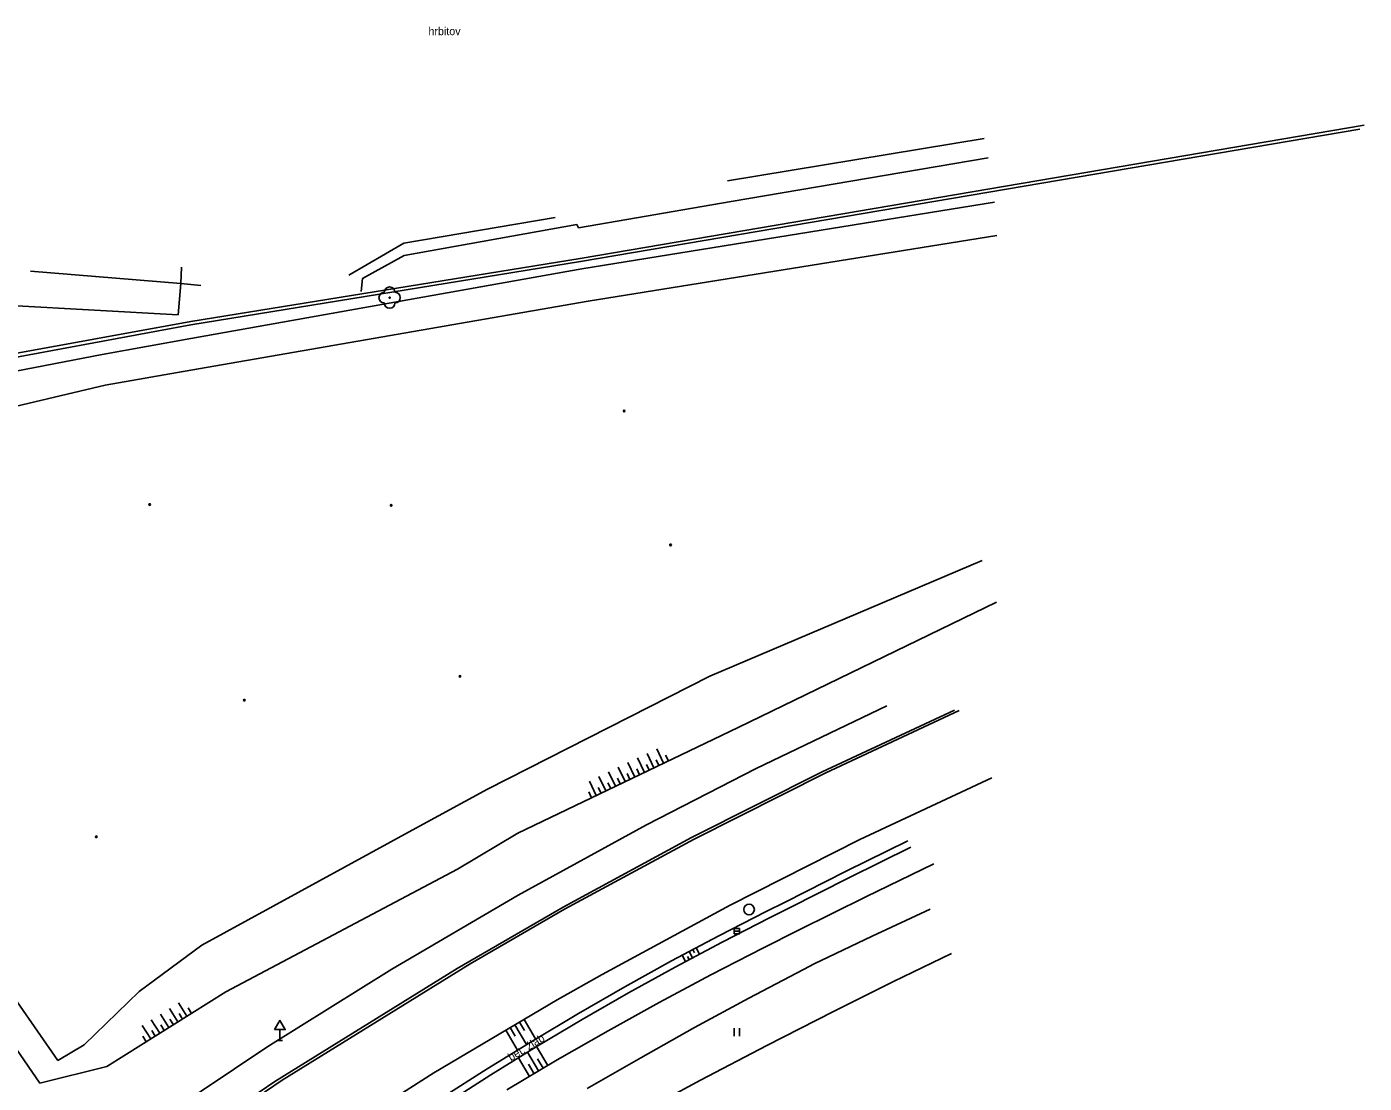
# Model space of a CAD drawing. Extents: x -539515 to -538098, y -1182060 to -1180157.
# Drawn here: x -538452.9 to -538327.5, y -1180502.6 to -1180403.6 of the extents above; entities that cross this region are included whole.
import ezdxf

# ---------------------------------------------------------------- set-up
doc = ezdxf.new("R2010")
doc.units = 0
for name, color, linetype in [('Vrstva 1', 7, 'Continuous'), ('Vrstva 13', 7, 'Continuous'), ('Vrstva 20', 7, 'Continuous'), ('Vrstva 22', 7, 'Continuous'), ('Vrstva 27', 7, 'Continuous'), ('Vrstva 29', 7, 'Continuous'), ('Vrstva 34', 7, 'Continuous'), ('Vrstva 36', 7, 'Continuous'), ('Vrstva 41', 7, 'Continuous'), ('Vrstva 68', 7, 'Continuous'), ('Vrstva 88', 7, 'Continuous')]:
    doc.layers.add(name, color=color, linetype=linetype)

msp = doc.modelspace()

# ---------------------------------------------------------------- linework, layer by layer
at = {"layer": 'Vrstva 1'}
msp.add_line((-538449.97, -1180500.49), (-538460.66, -1180485.1), dxfattribs=at)
at = {"layer": 'Vrstva 13'}
for p, q in [((-538387.21, -1180418), (-538363.14, -1180414.05)), ((-538386.87, -1180419.95), (-538362.77, -1180415.84)), ((-538401.19, -1180422.43), (-538386.87, -1180419.95)), ((-538417.54, -1180423.86), (-538403.38, -1180421.44)), ((-538417.51, -1180425.01), (-538401.33, -1180422.09)), ((-538401.33, -1180422.09), (-538401.19, -1180422.43)), ((-538422.72, -1180426.86), (-538417.54, -1180423.86)), ((-538438.44, -1180427.65), (-538438.38, -1180426.1)), ((-538438.44, -1180427.65), (-538436.57, -1180427.82)), ((-538384.52, -1180473.12), (-538372.291, -1180467.227)), ((-538378.002, -1180473.519), (-538365.492, -1180467.67)), ((-538394.793, -1180478.388), (-538384.52, -1180473.12)), ((-538390.339, -1180479.727), (-538378.002, -1180473.519)), ((-538406.831, -1180484.974), (-538394.793, -1180478.388)), ((-538402.49, -1180486.29), (-538390.339, -1180479.727)), ((-538376.082, -1180482.732), (-538370.307, -1180479.89)), ((-538375.786, -1180483.322), (-538370.015, -1180480.481)), ((-538381.816, -1180485.644), (-538376.082, -1180482.732)), ((-538381.521, -1180486.235), (-538375.786, -1180483.322)), ((-538418.671, -1180491.909), (-538406.831, -1180484.974)), ((-538383.582, -1180486.523), (-538381.816, -1180485.644)), ((-538411.326, -1180491.417), (-538402.49, -1180486.29)), ((-538388.036, -1180488.803), (-538383.582, -1180486.523)), ((-538383.265, -1180487.103), (-538381.521, -1180486.235)), ((-538392.453, -1180491.154), (-538388.036, -1180488.803)), ((-538430.304, -1180499.185), (-538418.671, -1180491.909)), ((-538428.965, -1180502.343), (-538411.326, -1180491.417)), ((-538396.832, -1180493.575), (-538392.453, -1180491.154)), ((-538396.502, -1180494.146), (-538392.127, -1180491.728)), ((-538401.172, -1180496.066), (-538396.832, -1180493.575)), ((-538405.471, -1180498.625), (-538401.172, -1180496.066)), ((-538441.721, -1180506.798), (-538430.304, -1180499.185)), ((-538409.729, -1180501.254), (-538405.471, -1180498.625)), ((-538413.944, -1180503.95), (-538409.729, -1180501.254)), ((-538446.17, -1180513.94), (-538428.965, -1180502.343))]:
    msp.add_line(p, q, dxfattribs=at)
for points in [[(-538421.56, -1180428.4), (-538421.41, -1180427.16), (-538417.51, -1180425.01)], [(-538392.127, -1180491.728), (-538387.715, -1180489.38), (-538383.265, -1180487.103)], [(-538405.132, -1180499.192), (-538400.837, -1180496.634), (-538396.502, -1180494.146)], [(-538413.596, -1180504.51), (-538409.385, -1180501.817), (-538405.132, -1180499.192)]]:
    msp.add_lwpolyline(points, dxfattribs=at)
at = {"layer": 'Vrstva 20'}
for centre, radius in [((-538396.9, -1180439.59), 0.075), ((-538396.9, -1180439.59), 0.0204), ((-538441.38, -1180448.36), 0.075), ((-538441.38, -1180448.36), 0.0204), ((-538418.74, -1180448.44), 0.075), ((-538418.74, -1180448.44), 0.0204), ((-538392.55, -1180452.14), 0.075), ((-538392.55, -1180452.14), 0.0204), ((-538412.28, -1180464.47), 0.075), ((-538412.28, -1180464.47), 0.0204), ((-538432.5, -1180466.7), 0.075), ((-538432.5, -1180466.7), 0.0204), ((-538446.38, -1180479.51), 0.075), ((-538446.38, -1180479.51), 0.0204)]:
    msp.add_circle(centre, radius, dxfattribs=at)
at = {"layer": 'Vrstva 22'}
msp.add_circle((-538418.88, -1180428.961), 0.05, dxfattribs=at)
for centre, start, end in [((-538418.88, -1180428.461), 0, 180), ((-538419.38, -1180428.961), 90, 270), ((-538418.38, -1180428.961), 270, 90), ((-538418.88, -1180429.461), 180, 0)]:
    msp.add_arc(centre, 0.5, start, end, dxfattribs=at)
at = {"layer": 'Vrstva 27'}
for p, q in [((-538394.103, -1180473.042), (-538394.751, -1180471.69)), ((-538393.201, -1180472.61), (-538393.849, -1180471.257)), ((-538392.75, -1180472.394), (-538393.01, -1180471.853)), ((-538396.809, -1180474.339), (-538397.457, -1180472.986)), ((-538395.907, -1180473.907), (-538396.555, -1180472.554)), ((-538395.456, -1180473.69), (-538395.715, -1180473.149)), ((-538395.005, -1180473.474), (-538395.653, -1180472.122)), ((-538394.554, -1180473.258), (-538394.813, -1180472.717)), ((-538393.652, -1180472.826), (-538393.911, -1180472.285)), ((-538399.514, -1180475.635), (-538400.162, -1180474.282)), ((-538398.612, -1180475.203), (-538399.26, -1180473.85)), ((-538398.161, -1180474.987), (-538398.421, -1180474.446)), ((-538397.71, -1180474.771), (-538398.359, -1180473.418)), ((-538397.259, -1180474.555), (-538397.519, -1180474.014)), ((-538396.358, -1180474.123), (-538396.617, -1180473.582)), ((-538399.965, -1180475.851), (-538400.224, -1180475.31)), ((-538399.063, -1180475.419), (-538399.322, -1180474.878)), ((-538386.6, -1180488.36), (-538386.1, -1180488.36)), ((-538391.147, -1180491.206), (-538391.46, -1180490.617)), ((-538390.816, -1180491.03), (-538390.973, -1180490.735)), ((-538390.484, -1180490.854), (-538390.799, -1180490.263)), ((-538390.311, -1180490.382), (-538390.469, -1180490.086)), ((-538389.822, -1180490.501), (-538390.137, -1180489.91)), ((-538438.729, -1180496.867), (-538439.526, -1180495.596)), ((-538437.882, -1180496.336), (-538438.678, -1180495.065)), ((-538437.458, -1180496.07), (-538437.777, -1180495.562)), ((-538440.424, -1180497.929), (-538441.221, -1180496.657)), ((-538439.577, -1180497.398), (-538440.373, -1180496.126)), ((-538439.153, -1180497.132), (-538439.472, -1180496.624)), ((-538438.306, -1180496.601), (-538438.624, -1180496.093)), ((-538406.713, -1180496.888), (-538406.246, -1180497.678)), ((-538406.282, -1180496.632), (-538405.202, -1180498.463)), ((-538441.272, -1180498.46), (-538442.068, -1180497.188)), ((-538441.695, -1180498.725), (-538442.014, -1180498.217)), ((-538440.848, -1180498.194), (-538441.166, -1180497.686)), ((-538440, -1180497.663), (-538440.319, -1180497.155)), ((-538408.003, -1180497.653), (-538406.911, -1180499.504)), ((-538407.573, -1180497.398), (-538407.104, -1180498.192)), ((-538407.143, -1180497.142), (-538406.057, -1180498.981)), ((-538404.055, -1180500.958), (-538405.109, -1180499.178)), ((-538405.776, -1180501.977), (-538406.817, -1180500.22)), ((-538404.916, -1180501.467), (-538405.964, -1180499.698)), ((-538404.485, -1180501.212), (-538405.011, -1180500.325)), ((-538405.346, -1180501.722), (-538405.868, -1180500.84))]:
    msp.add_line(p, q, dxfattribs=at)
msp.add_lwpolyline([(-538386.6, -1180488.61), (-538386.1, -1180488.61), (-538386.1, -1180488.11), (-538386.6, -1180488.11)], close=True, dxfattribs=at)
msp.add_circle((-538385.19, -1180486.33), 0.5, dxfattribs=at)
at = {"layer": 'Vrstva 29'}
for p, q in [((-538388.87, -1180464.45), (-538363.33, -1180453.61)), ((-538362.01, -1180457.51), (-538386.21, -1180469.26)), ((-538409.7, -1180475.04), (-538388.87, -1180464.45)), ((-538386.21, -1180469.26), (-538406.87, -1180479.16)), ((-538416.42, -1180478.7), (-538409.7, -1180475.04)), ((-538436.49, -1180489.68), (-538416.42, -1180478.7)), ((-538406.87, -1180479.16), (-538412.53, -1180482.53)), ((-538412.53, -1180482.53), (-538434.25, -1180494.06)), ((-538374.239, -1180485.129), (-538367.872, -1180482.049)), ((-538380.57, -1180488.28), (-538374.239, -1180485.129)), ((-538451.68, -1180502.6), (-538462.7, -1180486.6)), ((-538373.666, -1180488.823), (-538368.217, -1180486.288)), ((-538383.887, -1180489.941), (-538380.57, -1180488.28)), ((-538379.08, -1180491.43), (-538373.666, -1180488.823)), ((-538442.37, -1180494.01), (-538436.49, -1180489.68)), ((-538388.766, -1180492.459), (-538383.887, -1180489.941)), ((-538371.64, -1180493.074), (-538366.205, -1180490.45)), ((-538385.204, -1180494.631), (-538380.078, -1180491.943)), ((-538380.078, -1180491.943), (-538379.08, -1180491.43)), ((-538393.607, -1180495.048), (-538388.766, -1180492.459)), ((-538377.04, -1180495.77), (-538371.64, -1180493.074)), ((-538447.51, -1180499.03), (-538442.37, -1180494.01)), ((-538434.25, -1180494.06), (-538445.39, -1180501.04)), ((-538398.41, -1180497.707), (-538393.607, -1180495.048)), ((-538390.292, -1180497.39), (-538385.204, -1180494.631)), ((-538383.53, -1180499.07), (-538377.293, -1180495.897)), ((-538377.293, -1180495.897), (-538377.04, -1180495.77)), ((-538403.174, -1180500.436), (-538398.41, -1180497.707)), ((-538395.342, -1180500.219), (-538390.292, -1180497.39)), ((-538449.97, -1180500.49), (-538447.51, -1180499.03)), ((-538389.729, -1180502.315), (-538383.53, -1180499.07)), ((-538407.898, -1180503.234), (-538403.174, -1180500.436)), ((-538400.352, -1180503.117), (-538395.342, -1180500.219)), ((-538445.39, -1180501.04), (-538451.68, -1180502.6)), ((-538395.891, -1180505.63), (-538389.729, -1180502.315))]:
    msp.add_line(p, q, dxfattribs=at)
at = {"layer": 'Vrstva 34'}
for p, q in [((-538429.17, -1180497.592), (-538429.17, -1180498.61)), ((-538429.42, -1180498.61), (-538428.92, -1180498.61))]:
    msp.add_line(p, q, dxfattribs=at)
msp.add_lwpolyline([(-538429.67, -1180497.592), (-538428.67, -1180497.592), (-538429.17, -1180496.726)], close=True, dxfattribs=at)
at = {"layer": 'Vrstva 36'}
for p, q in [((-538386.586, -1180498.205), (-538386.586, -1180497.455)), ((-538386.086, -1180498.205), (-538386.086, -1180497.455))]:
    msp.add_line(p, q, dxfattribs=at)
at = {"layer": 'Vrstva 68'}
for p, q in [((-538327.53, -1180412.78), (-538401.031, -1180425.281)), ((-538400.98, -1180425.578), (-538327.958, -1180413.154)), ((-538437.5, -1180431.211), (-538401.031, -1180425.281)), ((-538437.5, -1180431.523), (-538400.98, -1180425.578)), ((-538437.5, -1180431.523), (-538464.411, -1180436.484)), ((-538437.5, -1180431.211), (-538464.376, -1180436.094))]:
    msp.add_line(p, q, dxfattribs=at)
at = {"layer": 'Vrstva 88'}
for p, q in [((-538362.19, -1180420), (-538400.88, -1180426.25)), ((-538400.27, -1180429.289), (-538361.97, -1180423.15)), ((-538452.53, -1180426.48), (-538438.44, -1180427.65)), ((-538437.5, -1180432.805), (-538400.88, -1180426.25)), ((-538438.7, -1180430.57), (-538438.44, -1180427.65)), ((-538437.5, -1180435.773), (-538400.27, -1180429.289)), ((-538454.39, -1180429.7), (-538438.7, -1180430.57)), ((-538437.5, -1180432.805), (-538445.83, -1180434.297)), ((-538445.83, -1180434.297), (-538459.61, -1180436.961)), ((-538437.5, -1180435.773), (-538445.53, -1180437.172)), ((-538459.66, -1180440.492), (-538445.53, -1180437.172)), ((-538378.351, -1180473.429), (-538365.949, -1180467.626)), ((-538390.578, -1180479.592), (-538378.351, -1180473.429)), ((-538362.446, -1180473.971), (-538374.799, -1180479.759)), ((-538402.62, -1180486.11), (-538390.578, -1180479.592)), ((-538374.799, -1180479.759), (-538386.977, -1180485.907)), ((-538412.563, -1180491.858), (-538402.62, -1180486.11)), ((-538386.977, -1180485.907), (-538398.97, -1180492.41)), ((-538429.644, -1180502.458), (-538412.563, -1180491.858)), ((-538398.97, -1180492.41), (-538403.179, -1180494.792)), ((-538403.179, -1180494.792), (-538414.729, -1180501.641)), ((-538414.729, -1180501.641), (-538426.071, -1180508.83)), ((-538446.29, -1180513.73), (-538429.644, -1180502.458))]:
    msp.add_line(p, q, dxfattribs=at)

# ---------------------------------------------------------------- texts
at = {"layer": 'Vrstva 41'}
msp.add_text('hrbitov', height=0.75, dxfattribs=at).set_placement((-538415.241, -1180404.352))
msp.add_text('bet. žlab', height=0.75, rotation=31.22094, dxfattribs=at).set_placement((-538407.511, -1180500.56))

doc.saveas('drawing.dxf')
